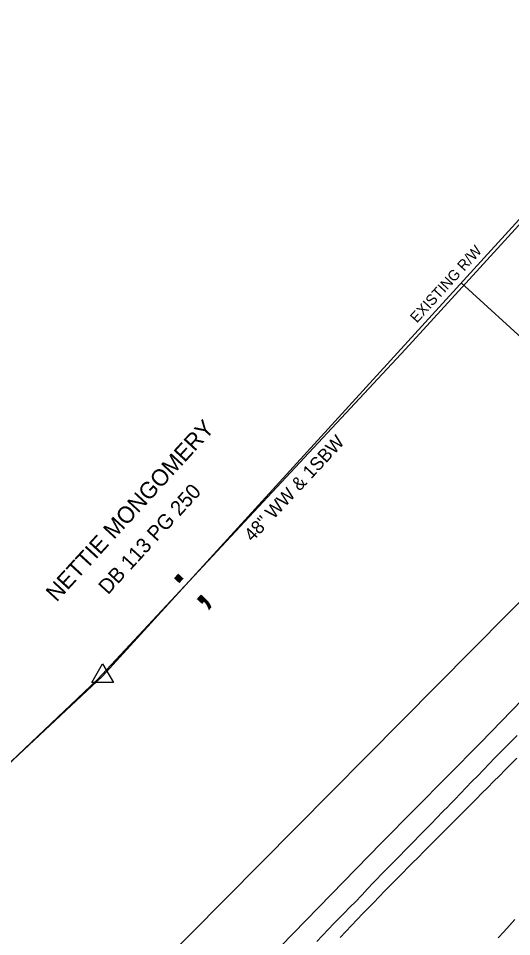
# Model space of a CAD drawing. Extents: x 1806071 to 1809844, y 912722 to 917035.
# Drawn here: x 1808701 to 1808850.1, y 915790.1 to 916067.4 of the extents above; entities that cross this region are included whole.
import ezdxf

# ---------------------------------------------------------------- set-up
doc = ezdxf.new("R2010")
doc.units = 0
for name, color, linetype in [('Exist Guardrail', 7, 'Continuous'), ('Exist Other Culture Fence Line', 7, 'Continuous'), ('Exist Other Culture Fence Line Text', 7, 'Continuous'), ('Exist Property Deed Book Text', 7, 'Continuous'), ('Exist Property Owner Text', 7, 'Continuous'), ('Exist Right of Way Control of Access CA Symbol CELL', 7, 'Continuous'), ('Exist Right of Way Line', 7, 'Continuous'), ('Exist Right of Way Line Text', 7, 'Continuous'), ('Exist Right of Way Monument CELL', 7, 'Continuous'), ('Exist Right of Way Width CELL', 7, 'Continuous'), ('Exist Roads EOP', 7, 'Continuous'), ('Exist Roads EOT', 7, 'Continuous'), ('Exist Vegetation Woods Line', 7, 'Continuous')]:
    doc.layers.add(name, color=color, linetype=linetype)

msp = doc.modelspace()

# ---------------------------------------------------------------- linework, layer by layer
at = {"layer": 'Exist Guardrail'}
msp.add_lwpolyline([(1808489.45, 915518.14), (1808544.4, 915562.6), (1808582.88, 915594.4), (1808629.05, 915634.77), (1808662.12, 915665.72), (1808702.91, 915706.51), (1808734.08, 915738.25), (1808768.86, 915775.38), (1808810.7, 915818.42), (1808840.63, 915848.62), (1808878.49, 915887.67), (1808901.87, 915910.64), (1808924.18, 915932.35), (1808951.06, 915958.51), (1808973.42, 915980.5), (1808995.16, 916003.35)], dxfattribs=at)
at = {"layer": 'Exist Other Culture Fence Line'}
msp.add_lwpolyline([(1808878.92, 916034.15), (1808817.98, 915967.55), (1808724.95, 915867.74), (1808638.56, 915785.85), (1808552.78, 915706.34), (1808512.77, 915674.68)], dxfattribs=at)
at = {"layer": 'Exist Right of Way Control of Access CA Symbol CELL'}
msp.add_line((1808754.77, 915899.78), (1808754.77, 915899.78), dxfattribs=at)
at = {"layer": 'Exist Right of Way Line'}
for p, q in [((1809789.56, 917034.6), (1808726.47, 915868.74)), ((1808726.47, 915868.74), (1808403.76, 915567.8))]:
    msp.add_line(p, q, dxfattribs=at)
at = {"layer": 'Exist Right of Way Monument CELL'}
msp.add_line((1808726.47, 915868.74), (1808726.47, 915868.74), dxfattribs=at)
msp.add_lwpolyline([(1808723.22, 915866.85), (1808726.47, 915872.49), (1808729.72, 915866.85)], close=True, dxfattribs=at)
at = {"layer": 'Exist Right of Way Width CELL'}
msp.add_line((1808834.77, 915987.51), (1808954, 915878.79), dxfattribs=at)
at = {"layer": 'Exist Roads EOP'}
msp.add_lwpolyline([(1808851.76, 915850.86), (1808849.99, 915849.09), (1808848.23, 915847.32), (1808846.46, 915845.55), (1808845.01, 915844.09), (1808843.28, 915842.29), (1808841.54, 915840.49), (1808839.81, 915838.69), (1808838.07, 915836.89), (1808836.33, 915835.09), (1808834.6, 915833.3), (1808832.86, 915831.5), (1808831.12, 915829.7), (1808830.96, 915829.52), (1808829.2, 915827.74), (1808827.45, 915825.95), (1808825.7, 915824.17), (1808823.95, 915822.38), (1808822.2, 915820.6), (1808820.45, 915818.81), (1808818.7, 915817.03), (1808817.87, 915816.18), (1808816.12, 915814.4), (1808814.37, 915812.61), (1808812.62, 915810.83), (1808810.87, 915809.04), (1808809.12, 915807.26), (1808808.22, 915806.34), (1808806.53, 915804.5), (1808804.84, 915802.66), (1808804.69, 915802.51), (1808802.94, 915800.73), (1808801.18, 915798.95), (1808799.43, 915797.17), (1808797.68, 915795.38), (1808796.34, 915794.02), (1808794.61, 915792.21), (1808792.89, 915790.4), (1808791.17, 915788.59)], dxfattribs=at)
at = {"layer": 'Exist Roads EOT'}
for points in [[(1808798.2, 915789.84), (1808799.93, 915791.64), (1808801.66, 915793.44), (1808803.4, 915795.25), (1808805.13, 915797.05), (1808806.86, 915798.85), (1808808.27, 915800.32), (1808810.02, 915802.1), (1808811.78, 915803.89), (1808813.53, 915805.67), (1808815.28, 915807.45), (1808817.03, 915809.24), (1808818.79, 915811.02), (1808819.99, 915812.25), (1808821.76, 915814.01), (1808823.52, 915815.78), (1808825.29, 915817.55), (1808827.06, 915819.32), (1808828.82, 915821.09), (1808830.59, 915822.86), (1808832.36, 915824.63), (1808834.13, 915826.39), (1808835.89, 915828.16), (1808837.66, 915829.93), (1808839.31, 915831.58), (1808841.07, 915833.36), (1808842.83, 915835.13), (1808844.59, 915836.9), (1808846.35, 915838.68), (1808848.12, 915840.45), (1808849.88, 915842.22), (1808851.64, 915844)], [(1808846, 915789.72), (1808847.69, 915791.57), (1808849.37, 915793.42), (1808851.06, 915795.27)]]:
    msp.add_lwpolyline(points, dxfattribs=at)
at = {"layer": 'Exist Vegetation Woods Line'}
msp.add_lwpolyline([(1808866.99, 916082.04), (1808982.78, 916043.99), (1808982.6, 916022.34), (1808870.14, 915909.02), (1808731.62, 915769.23), (1808642.66, 915679.92), (1808545.79, 915593.59), (1808530.3, 915598.06), (1808533.97, 915630.39), (1808554.26, 915715.82), (1808542.3, 915747.36)], dxfattribs=at)

# ---------------------------------------------------------------- texts
at = {"layer": 'Exist Other Culture Fence Line Text'}
msp.add_text('48" WW & 1SBW', height=4, rotation=47.0128, dxfattribs=at).set_placement((1808771.74, 915909.14))
at = {"layer": 'Exist Property Deed Book Text'}
msp.add_text('DB 113 PG 250', height=4.5, rotation=47.5843, dxfattribs=at).set_placement((1808728.07, 915893.15))
at = {"layer": 'Exist Property Owner Text'}
msp.add_text('NETTIE MONGOMERY', height=5, rotation=47.4554, dxfattribs=at).set_placement((1808712.54, 915890.96))
at = {"layer": 'Exist Right of Way Control of Access CA Symbol CELL'}
msp.add_text(';', height=15, rotation=47.64, dxfattribs=at).set_placement((1808755.26, 915889.18))
at = {"layer": 'Exist Right of Way Line Text'}
msp.add_text('EXISTING R/W', height=3.2, rotation=47.6399, dxfattribs=at).set_placement((1808821.42, 915975.25))

doc.saveas('drawing.dxf')
